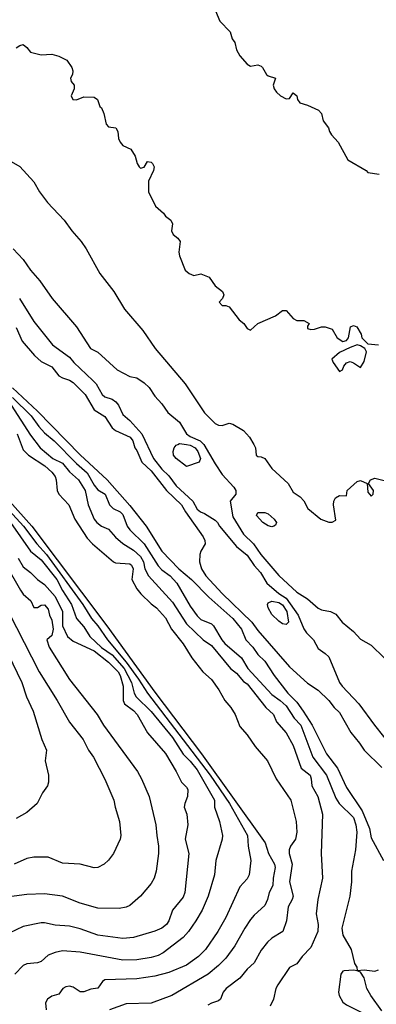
# Model space of a CAD drawing. Header units: metres. Extents: x -46681 to -43747, y -240911 to -237677.
# Tile 786 of 1056: x -45116 to -45066, y -238151 to -238013. Entities that reach past the tile are written whole.
import ezdxf

# ---------------------------------------------------------------- set-up
doc = ezdxf.new("R2010")
doc.units = ezdxf.units.M
doc.layers.add('CONTOUR_INDEX', color=1, linetype='Continuous')
doc.layers.add('CONTOUR_INTER', color=3, linetype='Continuous')

msp = doc.modelspace()

# ---------------------------------------------------------------- linework, layer by layer
at = {"layer": 'CONTOUR_INDEX'}
for points, elevation in [([(-45118.6, -238032.02), (-45116.1, -238033.46), (-45114.1, -238035.63), (-45113.34, -238037.02), (-45112.21, -238038.52), (-45109.86, -238041.02), (-45108.76, -238042.52), (-45107.44, -238044.02), (-45106.76, -238045.02), (-45104.83, -238048.52), (-45102.85, -238051.02), (-45101.35, -238053.52), (-45098.76, -238056.52), (-45097.04, -238059.02), (-45092.83, -238064.02), (-45090.1, -238068.09), (-45088.6, -238069.57), (-45088.1, -238069.83), (-45087.6, -238069.86), (-45086.6, -238069.54), (-45086.1, -238069.69), (-45084.6, -238070.55), (-45083.73, -238071.52), (-45083.15, -238072.52), (-45082.92, -238073.02), (-45082.83, -238074.02), (-45082.6, -238074.23), (-45082.1, -238074.26), (-45081.6, -238074.52), (-45080.6, -238075.92), (-45078.31, -238078.02), (-45077.6, -238079.24), (-45076.6, -238079.9), (-45076.1, -238080.44), (-45075.56, -238081.52), (-45073.69, -238083.02), (-45072.6, -238083.45), (-45072.1, -238083.48), (-45071.6, -238083.17), (-45071.92, -238081.02), (-45071.87, -238080.52), (-45071.66, -238080.02), (-45071.1, -238079.71), (-45070.1, -238079.76), (-45069.99, -238079.02), (-45068.6, -238077.75), (-45068.1, -238077.61), (-45067.19, -238078.02), (-45067.1, -238079.26), (-45066.6, -238079.78), (-45066.33, -238079.52), (-45066.29, -238079.02), (-45067.02, -238078.02), (-45066.73, -238077.52), (-45066.1, -238077.27), (-45064.6, -238077.67)], 55), ([(-45117.1, -238065.91), (-45114.49, -238068.52), (-45113.41, -238070.02), (-45112.6, -238070.9), (-45111.26, -238072.02), (-45108.1, -238075.21), (-45106.6, -238076.51), (-45105.6, -238078.28), (-45105.1, -238078.93), (-45104.05, -238079.52), (-45103.45, -238081.02), (-45102.94, -238081.52), (-45101.96, -238082.02), (-45101.6, -238082.37), (-45100.96, -238084.02), (-45100.62, -238084.52), (-45098.57, -238086.52), (-45096.6, -238089.6), (-45096.1, -238090.14), (-45094.91, -238091.02), (-45093.98, -238092.02), (-45092.1, -238095.26), (-45091.1, -238096.62), (-45090.6, -238097.14), (-45089.1, -238097.77), (-45088.81, -238098.02), (-45087.63, -238100.02), (-45087.22, -238100.52), (-45084.87, -238102.52), (-45083.99, -238104.02), (-45080.6, -238107.7), (-45079.42, -238108.52), (-45078.6, -238109.28), (-45077.47, -238111.02), (-45076.53, -238112.02), (-45074.84, -238116.52), (-45072.92, -238119.02), (-45071.6, -238122.26), (-45071.13, -238123.02), (-45069.1, -238124.97), (-45068.76, -238126.02), (-45068.66, -238127.02), (-45068.82, -238129.52), (-45069.4, -238132.52), (-45069.4, -238134.02), (-45069.62, -238136.02), (-45070.76, -238140.52), (-45070.63, -238141.52), (-45069.42, -238143.52), (-45068.95, -238145.52), (-45068.64, -238146.02), (-45068.6, -238146.49), (-45067.6, -238146.41), (-45066.1, -238146.58), (-45065.6, -238146.4)], 60), ([(-45117.4, -238083.52), (-45114.6, -238087.55), (-45113.1, -238088.77), (-45110.88, -238091.52), (-45110.1, -238093.06), (-45108.82, -238095.02), (-45108.1, -238097), (-45107.1, -238098.15), (-45106.25, -238099.52), (-45104.6, -238101.07), (-45103.1, -238102.11), (-45101.4, -238104.02), (-45100.36, -238106.02), (-45099.99, -238107.52), (-45099.71, -238108.02), (-45097.6, -238110.09), (-45094.6, -238113.71), (-45093.1, -238116.08), (-45092.1, -238117.05), (-45091.1, -238118.28), (-45088.7, -238122.52), (-45088.7, -238123.52), (-45087.98, -238125.52), (-45087.55, -238127.52), (-45087.6, -238128.02), (-45088.5, -238131.02), (-45088.67, -238133.02), (-45089.56, -238136.02), (-45090.43, -238138.02), (-45091.29, -238139.52), (-45092.33, -238141.02), (-45093.1, -238141.84), (-45095.89, -238144.02), (-45096.6, -238144.39), (-45097.6, -238144.65), (-45099.6, -238144.97), (-45101.6, -238145.04), (-45107.6, -238143.9), (-45110.1, -238143.73), (-45111.1, -238143.94), (-45112.1, -238144.35), (-45113.1, -238145.22), (-45113.6, -238145.43), (-45115.1, -238145.56), (-45115.6, -238145.79), (-45116.78, -238147.02)], 65), ([(-45065.1, -238152.18), (-45066.66, -238150.02), (-45067.24, -238149.02), (-45067.62, -238147.52), (-45068.1, -238146.7), (-45068.6, -238146.52), (-45069.1, -238146.43), (-45070.43, -238146.52), (-45070.6, -238146.57), (-45070.88, -238147.02), (-45071.22, -238149.52), (-45071.15, -238150.02), (-45070.6, -238150.95), (-45070.1, -238151.31), (-45064.6, -238154.07)], 60)]:
    msp.add_lwpolyline(points, dxfattribs=dict(at, elevation=elevation))
at = {"layer": 'CONTOUR_INTER'}
for points, elevation in [([(-45089.36, -238009.52), (-45087.94, -238013.02), (-45086.49, -238014.52), (-45086.18, -238015.52), (-45085.83, -238016.02), (-45085.6, -238017.06), (-45085.1, -238017.92), (-45084.1, -238019.09), (-45083.6, -238019.36), (-45082.6, -238019.18), (-45082.1, -238019.36), (-45081.9, -238019.52), (-45081.35, -238020.52), (-45081.1, -238020.71), (-45080.07, -238021.02), (-45080.44, -238022.02), (-45080.29, -238022.52), (-45079.96, -238023.02), (-45079.41, -238023.52), (-45078.6, -238023.95), (-45078.1, -238023.88), (-45077.6, -238023.1), (-45077.1, -238023.51), (-45076.99, -238024.02), (-45076.67, -238024.52), (-45075.6, -238024.82), (-45074.04, -238025.52), (-45073.6, -238026.02), (-45073.38, -238027.02), (-45072.65, -238028.02), (-45072.5, -238028.52), (-45072.2, -238029.02), (-45071.26, -238030.02), (-45069.89, -238032.52), (-45067.34, -238034.02), (-45067.1, -238034.3), (-45065.5, -238034.52)], 53), ([(-45116.6, -238016.77), (-45116.1, -238016.44), (-45115.6, -238016.3), (-45115.1, -238016.71), (-45114.6, -238017.37), (-45113.1, -238017.78), (-45111.6, -238017.64), (-45110.6, -238017.96), (-45109.47, -238018.52), (-45108.78, -238019.52), (-45108.61, -238020.02), (-45108.66, -238020.52), (-45108.94, -238021.02), (-45108.88, -238021.52), (-45108.45, -238022.02), (-45108.45, -238022.52), (-45108.88, -238023.52), (-45108.61, -238024.02), (-45108.1, -238024.08), (-45107.1, -238023.67), (-45105.6, -238023.72), (-45105.17, -238024.02), (-45104.81, -238025.02), (-45104.6, -238025.2), (-45104.26, -238026.02), (-45103.91, -238027.52), (-45103.6, -238027.9), (-45102.55, -238028.02), (-45102.3, -238028.52), (-45102.19, -238029.52), (-45101.98, -238030.02), (-45101.6, -238030.49), (-45100.48, -238031.02), (-45099.83, -238032.02), (-45099.58, -238033.02), (-45099.28, -238033.52), (-45099.1, -238033.71), (-45098.6, -238033.57), (-45098.1, -238032.77), (-45097.6, -238032.86), (-45097.42, -238033.02), (-45097.16, -238033.52), (-45097.25, -238034.02), (-45097.96, -238035.52), (-45097.95, -238037.02), (-45097, -238039.02), (-45095.87, -238040.02), (-45095.6, -238040.43), (-45094.81, -238041.02), (-45094.61, -238041.52), (-45094.74, -238042.52), (-45094.48, -238043.02), (-45093.86, -238043.52), (-45093.53, -238044.02), (-45093.69, -238045.52), (-45093.6, -238046.02), (-45092.82, -238048.02), (-45092.26, -238048.52), (-45091.6, -238048.76), (-45090.6, -238048.54), (-45089.42, -238049.02), (-45088.6, -238050.21), (-45087.57, -238051.02), (-45087.36, -238051.52), (-45087.56, -238052.02), (-45088, -238052.52), (-45087.62, -238053.02), (-45087.1, -238053.01), (-45086.6, -238053.19), (-45085.22, -238055.02), (-45084.57, -238055.52), (-45084.1, -238056.21), (-45083.6, -238056.47), (-45082.6, -238055.52), (-45080.1, -238054.47), (-45079.1, -238053.69), (-45078.6, -238053.7), (-45077.6, -238054.81), (-45077.1, -238055.1), (-45076.1, -238055.1), (-45075.34, -238055.52), (-45075.6, -238055.88), (-45075.6, -238056.21), (-45075.1, -238056.36), (-45074.6, -238056.33), (-45073.6, -238056), (-45073.1, -238056), (-45072.1, -238056.31), (-45071.42, -238057.52), (-45070.6, -238058.07), (-45070.1, -238057.94), (-45069.83, -238057.52), (-45069.52, -238056.02), (-45069.1, -238055.83), (-45068.62, -238056.02), (-45068.01, -238057.02), (-45067.93, -238057.52), (-45067.1, -238058.38), (-45065.6, -238058.54)], 54), ([(-45117.04, -238045.02), (-45115.6, -238046.55), (-45114.57, -238048.02), (-45113.25, -238049.52), (-45111.53, -238052.02), (-45108.11, -238056.02), (-45106.14, -238059.02), (-45105.1, -238059.56), (-45102.39, -238062.02), (-45100.6, -238062.96), (-45099.6, -238063.18), (-45098.6, -238063.86), (-45097.9, -238064.52), (-45097.1, -238065.76), (-45096.1, -238066.8), (-45095.23, -238068.02), (-45093.6, -238069.41), (-45092.6, -238071.04), (-45092.1, -238071.4), (-45090.68, -238072.02), (-45090.16, -238072.52), (-45088.6, -238075.27), (-45087.6, -238076.76), (-45085.97, -238078.52), (-45085.69, -238079.02), (-45085.68, -238079.52), (-45086.49, -238080.52), (-45086.1, -238082.72), (-45084.6, -238085.14), (-45083.17, -238086.52), (-45082.14, -238088.02), (-45079.6, -238090.94), (-45077.1, -238093.28), (-45075.6, -238094.23), (-45074.1, -238095.56), (-45073.6, -238095.78), (-45072.37, -238096.02), (-45071.6, -238096.39), (-45070.72, -238097.52), (-45069.1, -238098.83), (-45068.1, -238099.91), (-45066.6, -238100.77), (-45064.8, -238102.52)], 56), ([(-45116.12, -238052.02), (-45114.1, -238055.26), (-45111.47, -238058.52), (-45109.1, -238060.28), (-45108.49, -238061.02), (-45105.8, -238063.52), (-45105.36, -238064.02), (-45104.48, -238065.52), (-45104.1, -238065.82), (-45103.1, -238066.16), (-45102.56, -238066.52), (-45102.18, -238067.02), (-45101.6, -238068.33), (-45100.6, -238069.15), (-45098.91, -238071.02), (-45097.25, -238074.52), (-45096.1, -238075.99), (-45095.1, -238076.95), (-45094.1, -238078.36), (-45091.75, -238080.52), (-45091.1, -238081.62), (-45090.65, -238082.02), (-45090.1, -238082.22), (-45088.6, -238083.18), (-45088.26, -238083.52), (-45087.98, -238084.02), (-45085.6, -238086.86), (-45084.1, -238088.1), (-45083.1, -238089.56), (-45082.21, -238090.52), (-45081.33, -238092.02), (-45079.6, -238093.5), (-45078.6, -238094.16), (-45076.92, -238096.52), (-45076.1, -238098.46), (-45075.73, -238099.02), (-45074.75, -238100.02), (-45074.1, -238101.22), (-45073.1, -238101.9), (-45072.6, -238102.4), (-45071.1, -238105.99), (-45070.71, -238106.52), (-45068.37, -238109.02), (-45066.17, -238112.02), (-45063.6, -238115.17)], 57), ([(-45116.6, -238056.1), (-45115.77, -238058.02), (-45114.02, -238060.02), (-45113.1, -238060.88), (-45111.6, -238061.62), (-45110.6, -238062.88), (-45110.1, -238063.18), (-45109.1, -238063.49), (-45108.6, -238063.83), (-45106.91, -238065.52), (-45105.6, -238067.66), (-45104.1, -238068.61), (-45103.1, -238070.18), (-45102.6, -238070.58), (-45100.57, -238071.52), (-45100.19, -238072.02), (-45099.88, -238073.02), (-45099.6, -238073.38), (-45098.92, -238075.02), (-45097.6, -238076.22), (-45095.46, -238079.02), (-45093.33, -238081.02), (-45092.77, -238082.02), (-45090.27, -238085.52), (-45090.04, -238086.02), (-45090.01, -238086.52), (-45090.6, -238087.52), (-45090.75, -238088.02), (-45090.81, -238089.02), (-45090.53, -238090.02), (-45089.92, -238091.02), (-45087.6, -238093.51), (-45083.43, -238097.52), (-45082.6, -238098.67), (-45078.1, -238103.79), (-45075.6, -238106.1), (-45074.1, -238107.1), (-45072.6, -238108.51), (-45071.84, -238109.52), (-45071.1, -238110.22), (-45069.5, -238113.02), (-45068.26, -238114.52), (-45067.62, -238115.52), (-45065.1, -238117.96)], 58), ([(-45069.6, -238058.9), (-45071.1, -238059.62), (-45072.14, -238060.52), (-45071.99, -238061.02), (-45071.1, -238062.27), (-45070.68, -238062.02), (-45070.49, -238061.52), (-45070.1, -238061.04), (-45069.6, -238060.86), (-45069.1, -238061.05), (-45068.1, -238061.71), (-45067.6, -238060.88), (-45067.29, -238059.52), (-45067.52, -238059.02), (-45068.1, -238058.66), (-45068.6, -238058.53), (-45069.6, -238058.9)], 54), ([(-45117.1, -238064.59), (-45113.6, -238067.87), (-45107.6, -238073.97), (-45103.8, -238077.52), (-45100.6, -238081.12), (-45098.3, -238084.02), (-45096.1, -238087.55), (-45093.72, -238090.02), (-45091.9, -238091.52), (-45089.46, -238094.02), (-45086.1, -238097.02), (-45084.88, -238098.52), (-45084.26, -238100.02), (-45083.27, -238101.02), (-45082.6, -238102.05), (-45081.6, -238103.02), (-45080.28, -238105.02), (-45078.37, -238107.52), (-45077.1, -238108.76), (-45076.18, -238110.02), (-45074.93, -238112.02), (-45072.89, -238116.02), (-45071.38, -238118.02), (-45070.1, -238120.78), (-45067.88, -238124.02), (-45066.85, -238126.52), (-45066.6, -238127.82), (-45064.89, -238131.02)], 59), ([(-45117.33, -238067.02), (-45114.6, -238071.24), (-45113.24, -238073.02), (-45111.43, -238074.52), (-45110.1, -238075.16), (-45109.1, -238076.38), (-45107.83, -238077.52), (-45106.9, -238079.02), (-45106.47, -238081.02), (-45105.6, -238083.02), (-45105.24, -238083.52), (-45104.6, -238084), (-45103.6, -238084.43), (-45102.6, -238085.55), (-45101.6, -238086.44), (-45100.1, -238087.4), (-45099.1, -238088.28), (-45098.66, -238089.02), (-45098.48, -238090.02), (-45097.99, -238091.02), (-45094.6, -238094.69), (-45092.6, -238097.77), (-45090.28, -238100.02), (-45089.1, -238100.81), (-45086.45, -238104.02), (-45085.6, -238104.69), (-45084.6, -238105.84), (-45084.1, -238106.2), (-45081.46, -238109.52), (-45080.39, -238110.52), (-45079.94, -238111.52), (-45078.6, -238113.09), (-45077.6, -238114.85), (-45076.47, -238118.02), (-45075.21, -238119.02), (-45075.05, -238119.52), (-45074.97, -238120.52), (-45074.12, -238122.02), (-45073.46, -238124.52), (-45073.65, -238130.02), (-45073.47, -238133.52), (-45074.13, -238136.52), (-45074.36, -238138.52), (-45074.06, -238140.02), (-45074.15, -238141.02), (-45075.1, -238143.24), (-45076.32, -238144.52), (-45077.1, -238145.57), (-45078.1, -238146.06), (-45079.77, -238148.52), (-45080.04, -238149.02), (-45080.39, -238150.52), (-45080.83, -238151.52)], 61), ([(-45116.45, -238071.02), (-45115.6, -238073.3), (-45114.88, -238074.02), (-45112.58, -238075.52), (-45111.6, -238076.41), (-45111.13, -238077.02), (-45110.95, -238077.52), (-45110.83, -238079.02), (-45110.6, -238079.52), (-45109.18, -238081.02), (-45108.33, -238083.02), (-45106.6, -238085.71), (-45105.85, -238086.52), (-45102.9, -238089.02), (-45102.6, -238089.18), (-45100.6, -238089.33), (-45100.36, -238089.52), (-45100.15, -238090.02), (-45100.31, -238091.52), (-45099.6, -238092.85), (-45099.06, -238093.52), (-45097.6, -238094.96), (-45096.84, -238095.52), (-45095.6, -238096.9), (-45094.72, -238098.52), (-45093.1, -238100.56), (-45091.89, -238102.52), (-45090.32, -238104.52), (-45089.1, -238105.56), (-45088.05, -238107.02), (-45087.21, -238108.52), (-45086.36, -238109.52), (-45085.79, -238110.52), (-45085.1, -238112.19), (-45084.1, -238113.37), (-45082.95, -238115.02), (-45081.2, -238117.02), (-45079.98, -238119.52), (-45077.92, -238122.52), (-45077.2, -238125.52), (-45077.07, -238127.02), (-45077.27, -238128.02), (-45078, -238129.02), (-45078.17, -238129.52), (-45078.16, -238130.02), (-45077.75, -238131.52), (-45078.13, -238134.02), (-45077.62, -238136.02), (-45077.73, -238136.52), (-45078.31, -238137.52), (-45078.53, -238139.52), (-45079.04, -238141.02), (-45080.6, -238141.95), (-45081.21, -238142.52), (-45082.1, -238143.62), (-45083.1, -238145.41), (-45084.1, -238146.32), (-45085.1, -238147.59), (-45087.05, -238149.02), (-45087.45, -238149.52), (-45087.83, -238150.52), (-45088.1, -238150.74), (-45089.1, -238151.06), (-45089.6, -238151.36)], 62), ([(-45093.85, -238072.52), (-45093.6, -238072.41), (-45092.6, -238072.52), (-45092.1, -238072.63), (-45091.38, -238073.02), (-45091.03, -238073.52), (-45090.65, -238074.52), (-45090.86, -238075.02), (-45092.6, -238075.63), (-45094.1, -238074.53), (-45094.44, -238074.02), (-45094.49, -238073.52), (-45094.36, -238073.02), (-45094.1, -238072.63), (-45093.85, -238072.52)], 57), ([(-45117.54, -238080.52), (-45114.38, -238084.02), (-45103.84, -238098.02), (-45097.1, -238107.35), (-45090.52, -238116.02), (-45081.55, -238128.52), (-45081.09, -238130.02), (-45080.24, -238131.52), (-45080.16, -238132.02), (-45080.44, -238133.52), (-45080.46, -238134.52), (-45080.98, -238135.52), (-45081.23, -238136.52), (-45081.6, -238137.36), (-45083.1, -238138.71), (-45083.6, -238139.32), (-45084.42, -238140.52), (-45085.81, -238143.02), (-45087.1, -238144.74), (-45088.1, -238145.78), (-45089.56, -238147.02), (-45094.7, -238150.02), (-45097.6, -238151.08), (-45101.1, -238151.17), (-45103.44, -238152.02)], 63), ([(-45117.6, -238081.8), (-45115.59, -238084.02), (-45113.71, -238086.52), (-45112.32, -238088.02), (-45107.24, -238095.02), (-45106.01, -238097.02), (-45105.1, -238098.05), (-45103.74, -238100.02), (-45101.1, -238103.15), (-45099.37, -238105.52), (-45098.12, -238107.52), (-45089.31, -238119.02), (-45086.59, -238123.02), (-45084.02, -238127.52), (-45083.92, -238129.02), (-45083.58, -238131.02), (-45083.81, -238133.02), (-45084.1, -238133.61), (-45085.1, -238134.74), (-45087.1, -238139.02), (-45088.2, -238141.02), (-45089.95, -238143.52), (-45090.93, -238144.52), (-45092.6, -238145.73), (-45095.1, -238146.77), (-45097.1, -238147.27), (-45099.6, -238147.68), (-45104.1, -238147.81), (-45104.44, -238148.02), (-45105.1, -238148.96), (-45106.1, -238149.12), (-45107.1, -238149.5), (-45107.6, -238149.51), (-45108.6, -238148.82), (-45109.1, -238148.69), (-45109.6, -238148.79), (-45110.02, -238149.02), (-45110.6, -238149.8), (-45111.6, -238150.11), (-45112.18, -238150.52), (-45112.48, -238151.02), (-45112.36, -238152.02)], 64), ([(-45082.78, -238082.52), (-45082.6, -238082.12), (-45081.6, -238082.1), (-45081.1, -238082.3), (-45080.28, -238083.02), (-45079.93, -238083.52), (-45080.1, -238083.9), (-45080.31, -238084.02), (-45080.6, -238084.1), (-45081.1, -238083.98), (-45081.89, -238083.52), (-45082.78, -238082.52)], 56), ([(-45120.1, -238085.97), (-45116, -238093.02), (-45115.6, -238093.59), (-45114.55, -238094.52), (-45114.1, -238095.46), (-45113.6, -238095.47), (-45113.1, -238095.14), (-45112.6, -238095.06), (-45112.1, -238095.67), (-45111.91, -238096.52), (-45111.6, -238097.22), (-45111.39, -238098.52), (-45111.6, -238099.41), (-45112.27, -238100.02), (-45111.95, -238101.02), (-45109.1, -238105.57), (-45105.21, -238110.52), (-45104.31, -238112.02), (-45099.53, -238118.52), (-45098.96, -238119.52), (-45097.88, -238122.02), (-45096.93, -238126.02), (-45096.82, -238127.52), (-45096.55, -238129.02), (-45096.57, -238130.02), (-45096.9, -238132.52), (-45097.17, -238133.52), (-45097.6, -238134.26), (-45099.1, -238136.04), (-45100.6, -238137.34), (-45101.1, -238137.6), (-45102.1, -238137.79), (-45105.1, -238137.71), (-45107.6, -238137), (-45110.1, -238136.05), (-45112.6, -238135.7), (-45115.1, -238135.81), (-45117.6, -238136.14)], 67), ([(-45116.33, -238088.52), (-45115.6, -238089.74), (-45114.6, -238090.52), (-45113.62, -238091.52), (-45112.6, -238092.2), (-45111.1, -238093.92), (-45110.06, -238096.02), (-45110.09, -238098.02), (-45109.4, -238099.52), (-45108.6, -238100.21), (-45105.6, -238101.56), (-45103.6, -238103.16), (-45102.25, -238104.52), (-45101.94, -238105.02), (-45101.53, -238106.52), (-45101.52, -238108.52), (-45101.36, -238109.02), (-45100.1, -238109.92), (-45099.56, -238110.52), (-45098.1, -238113.07), (-45095.6, -238116), (-45094.06, -238118.52), (-45093.31, -238120.02), (-45092.6, -238120.7), (-45092.43, -238121.02), (-45092.47, -238122.02), (-45092.86, -238123.02), (-45092.93, -238123.52), (-45092.58, -238124.52), (-45092.45, -238126.02), (-45092.8, -238128.02), (-45092.3, -238130.02), (-45092.87, -238135.52), (-45093.1, -238136.17), (-45094.61, -238138.02), (-45095.13, -238139.52), (-45095.46, -238140.02), (-45096.1, -238140.56), (-45097.1, -238140.96), (-45100.1, -238141.86), (-45101.6, -238141.99), (-45105.1, -238141.53), (-45107.6, -238140.62), (-45109.1, -238140.24), (-45111.1, -238140.1), (-45112.6, -238139.78), (-45113.1, -238139.81), (-45115.6, -238140.29), (-45117.6, -238141.26)], 66), ([(-45119.81, -238092.02), (-45113.37, -238104.52), (-45110.84, -238108.52), (-45109.1, -238111.58), (-45107.17, -238114.02), (-45106.43, -238115.52), (-45105.71, -238116.52), (-45104.1, -238119.57), (-45102.85, -238122.52), (-45102.67, -238123.52), (-45102.05, -238125.52), (-45101.88, -238127.52), (-45101.95, -238128.02), (-45102.91, -238130.02), (-45103.6, -238131), (-45104.2, -238131.52), (-45105.1, -238131.99), (-45105.6, -238132.07), (-45107.6, -238131.56), (-45110.1, -238131.41), (-45112.1, -238130.54), (-45114.1, -238130.54), (-45115.1, -238130.72), (-45116.88, -238131.52)], 68), ([(-45081.22, -238095.02), (-45081.1, -238094.82), (-45080.6, -238094.56), (-45079.6, -238094.77), (-45079.1, -238095.07), (-45078.51, -238096.02), (-45078.28, -238097.52), (-45078.6, -238097.85), (-45079.1, -238097.77), (-45079.6, -238097.4), (-45080.6, -238096.44), (-45081.1, -238095.52), (-45081.22, -238095.02)], 58), ([(-45117.72, -238102.02), (-45115.82, -238106.02), (-45115.13, -238108.02), (-45114.2, -238110.02), (-45113.01, -238114.02), (-45112.34, -238115.52), (-45112.54, -238117.02), (-45112.05, -238119.02), (-45112.06, -238120.02), (-45112.19, -238120.52), (-45112.89, -238121.52), (-45113.64, -238123.02), (-45115.1, -238124.27), (-45116.6, -238125.11)], 69)]:
    msp.add_lwpolyline(points, dxfattribs=dict(at, elevation=elevation))

doc.saveas('drawing.dxf')
